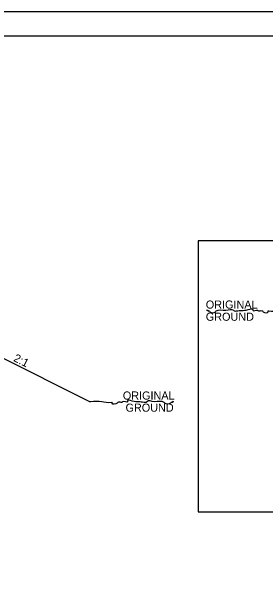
# Model space of a CAD drawing. Extents: x 18938 to 19565, y 6931 to 7973.
# Drawn here: x 19298.4 to 19329.7, y 7151 to 7224.2 of the extents above; entities that cross this region are included whole.
import ezdxf

# ---------------------------------------------------------------- set-up
doc = ezdxf.new("R2010")
doc.units = 0
for name, color, linetype in [('Default', 7, 'Continuous'), ('Old_Level_2', 7, 'Continuous'), ('Prop Dimension', 7, 'Continuous'), ('Prop Pavement Schedule Description CELL', 7, 'Continuous'), ('Typical Curb CELL', 7, 'Continuous'), ('Typical Pavement Slope Information CELL', 7, 'Continuous'), ('Typical Shoulder Slope Information CELL', 7, 'Continuous')]:
    doc.layers.add(name, color=color, linetype=linetype)

msp = doc.modelspace()

# ---------------------------------------------------------------- linework, layer by layer
at = {"layer": 'Default'}
msp.add_lwpolyline([(19321.439, 7162.393), (19376.89, 7162.393), (19376.89, 7195.886), (19321.439, 7195.886)], close=True, dxfattribs=at)
at = {"layer": 'Prop Dimension'}
msp.add_lwpolyline([(19155.167, 7077.771), (19382.434, 7077.771), (19382.434, 7224.204), (19155.167, 7224.204)], close=True, dxfattribs=at)
at = {"layer": 'Prop Pavement Schedule Description CELL'}
msp.add_line((19308.052, 7176.014), (19291.66, 7184.209), dxfattribs=at)
at = {"layer": 'Typical Curb CELL'}
for points in [[(19322.445, 7187.313), (19322.617, 7187.313), (19322.617, 7187.227), (19322.788, 7187.227), (19322.874, 7187.141), (19323.559, 7187.141), (19323.644, 7187.227), (19324.844, 7187.313), (19325.786, 7187.313), (19325.871, 7187.227), (19326.129, 7187.227), (19327.585, 7187.399), (19328.184, 7187.399), (19328.184, 7187.313), (19328.784, 7187.313), (19328.869, 7187.227), (19328.955, 7187.227), (19329.383, 7187.227), (19329.469, 7187.141), (19330.068, 7187.141), (19330.068, 7187.227), (19330.154, 7187.227), (19331.353, 7187.313), (19332.724, 7187.313), (19332.81, 7187.313)], [(19318.429, 7176.013), (19318.258, 7176.013), (19318.258, 7175.927), (19318.087, 7175.927), (19318.001, 7175.841), (19317.316, 7175.841), (19317.23, 7175.927), (19316.031, 7176.013), (19315.089, 7176.013), (19315.003, 7175.927), (19314.746, 7175.927), (19313.29, 7176.098), (19312.69, 7176.098), (19312.69, 7176.013), (19312.091, 7176.013), (19312.005, 7175.927), (19311.919, 7175.927), (19311.491, 7175.927), (19311.405, 7175.841), (19310.806, 7175.841), (19310.806, 7175.927), (19310.72, 7175.927), (19309.521, 7176.013), (19308.151, 7176.013), (19308.065, 7176.013)]]:
    msp.add_spline(points, degree=3, dxfattribs=at)
at = {"layer": 'Typical Pavement Slope Information CELL'}
msp.add_lwpolyline([(19380.142, 7221.197), (19177.642, 7221.197), (19177.642, 7080.781), (19380.142, 7080.781)], close=True, dxfattribs=at)

# ---------------------------------------------------------------- texts
at = {"layer": 'Old_Level_2'}
for s, p in [('ORIGINAL', (19322.369, 7187.519)), ('GROUND', (19322.369, 7186.019))]:
    msp.add_text(s, height=1, rotation=360, dxfattribs=at).set_placement(p)
for s, p in [('ORIGINAL', (19312.121, 7176.276)), ('GROUND', (19312.458, 7174.776))]:
    msp.add_text(s, height=1, dxfattribs=at).set_placement(p)
at = {"layer": 'Typical Shoulder Slope Information CELL'}
msp.add_text(' 2:1', height=1, rotation=333.43491, dxfattribs=at).set_placement((19298.21, 7181.247))

doc.saveas('drawing.dxf')
